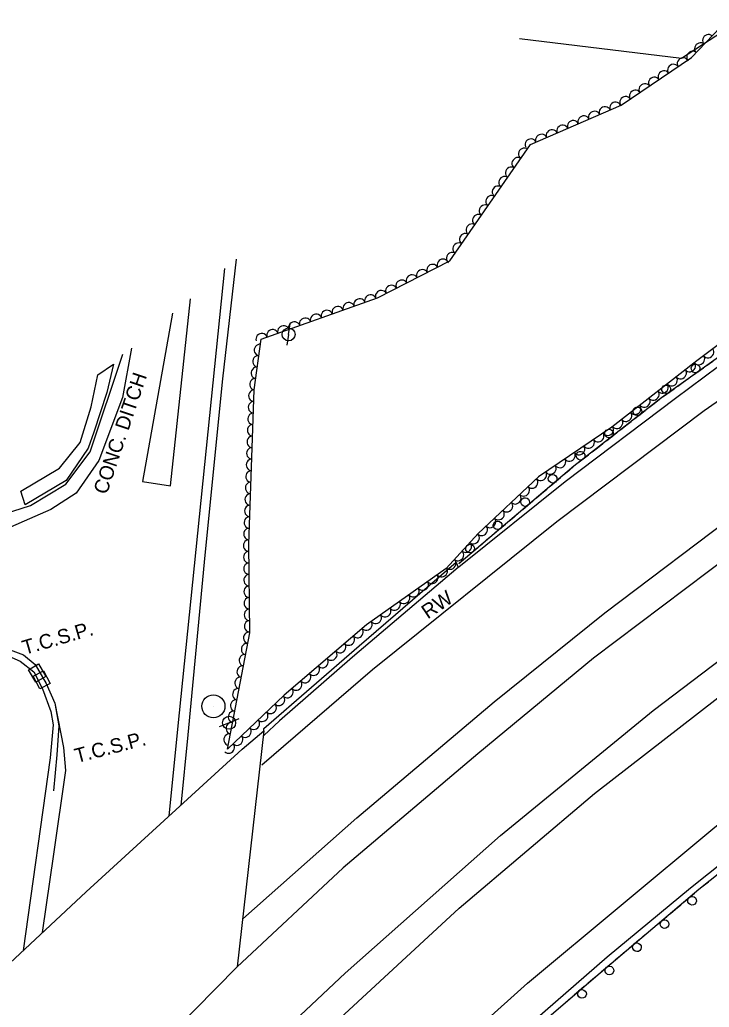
# Model space of a CAD drawing. Extents: x 1722896 to 1754269, y 648279 to 666297.
# Drawn here: x 1742426.5 to 1742665.5, y 651429.8 to 651772.4 of the extents above; entities that cross this region are included whole.
import ezdxf

# ---------------------------------------------------------------- set-up
doc = ezdxf.new("R2010")
doc.units = 0
for name, color, linetype in [('DESIGN - CENTERLINE - Proposed', 7, 'Continuous'), ('DESIGN - PUBLIC HEARING - Shapes', 7, 'Continuous'), ('DESIGN - SCRATCH - User 1', 7, 'Continuous'), ('SURVEY - CENTERLINE - Preliminary Text', 7, 'Continuous'), ('SURVEY - CONTOURS - Intermediate with optional Text', 7, 'Continuous'), ('SURVEY - DRAINAGE - Natural Features', 7, 'Continuous'), ('SURVEY - DTM - Breaklines', 7, 'Continuous'), ('SURVEY - VEGETATION - Features with Text', 7, 'Continuous')]:
    doc.layers.add(name, color=color, linetype=linetype)

msp = doc.modelspace()

# ---------------------------------------------------------------- linework, layer by layer
at = {"layer": 'DESIGN - CENTERLINE - Proposed'}
for points in [[(1742458.99, 651652.93), (1742456.66, 651643.01), (1742452.22, 651629.3), (1742450.23, 651623.72), (1742442.66, 651612.55), (1742428.44, 651604.13), (1742426.86, 651608.8), (1742440.31, 651616.79), (1742447.46, 651625.69), (1742451.32, 651638.06), (1742453.61, 651649.14), (1742458.99, 651652.93)], [(1742511.17, 651525.69), (1742501.84, 651443.83), (1742450.86, 651391.9), (1742379.77, 651320.5), (1742391.13, 651415.36), (1742449.49, 651469.89), (1742503.63, 651519.31), (1742511.17, 651525.69)]]:
    msp.add_lwpolyline(points, dxfattribs=at)
at = {"layer": 'DESIGN - PUBLIC HEARING - Shapes'}
msp.add_line((1742493.64, 651534.22), (1742493.64, 651534.22), dxfattribs=at)
msp.add_circle((1742493.64, 651534.22), 4, dxfattribs=at)
at = {"layer": 'DESIGN - SCRATCH - User 1'}
for points in [[(1742717.06, 651689.37), (1742688.87, 651669.61), (1742649.01, 651641.18), (1742618.65, 651617.46), (1742578.68, 651583.59)], [(1742666.73, 651653.82), (1742664.81, 651652.45)], [(1742663.51, 651651.52), (1742659.77, 651648.85)], [(1742656.55, 651646.56), (1742654.64, 651645.19)], [(1742658.47, 651647.92), (1742656.55, 651646.56)], [(1742653.34, 651644.26), (1742649.59, 651641.59)], [(1742648.31, 651640.63), (1742646.46, 651639.19)], [(1742643.35, 651636.75), (1742639.72, 651633.92)], [(1742646.46, 651639.19), (1742644.61, 651637.74)], [(1742638.46, 651632.94), (1742636.61, 651631.49)], [(1742636.61, 651631.49), (1742634.76, 651630.04)], [(1742633.5, 651629.06), (1742629.87, 651626.22)], [(1742626.76, 651623.79), (1742624.91, 651622.35)], [(1742628.61, 651625.24), (1742626.76, 651623.79)], [(1742623.65, 651621.36), (1742620.02, 651618.53)], [(1742616.97, 651616.03), (1742615.17, 651614.51)], [(1742618.76, 651617.54), (1742618.65, 651617.46), (1742616.97, 651616.03)], [(1742613.95, 651613.47), (1742610.44, 651610.5)], [(1742609.22, 651609.47), (1742607.43, 651607.95)], [(1742604.42, 651605.4), (1742600.91, 651602.42)], [(1742607.43, 651607.95), (1742605.64, 651606.43)], [(1742597.89, 651599.87), (1742596.1, 651598.35)], [(1742599.69, 651601.39), (1742597.89, 651599.87)], [(1742594.88, 651597.32), (1742591.37, 651594.34)], [(1742588.35, 651591.79), (1742586.56, 651590.27)], [(1742590.15, 651593.31), (1742588.35, 651591.79)], [(1742585.34, 651589.23), (1742581.83, 651586.26)], [(1742580.61, 651585.23), (1742578.82, 651583.71)], [(1742511.13, 651525.66), (1742511.11, 651526.56), (1742544.2, 651555.24), (1742577.77, 651584.2), (1742578.52, 651582.35), (1742541.9, 651551.22), (1742516.52, 651529.23), (1742511.17, 651524.11)], [(1742578.82, 651583.71), (1742578.68, 651583.59)], [(1742504.25, 651331.24), (1742527.77, 651353.94), (1742554.64, 651378.11), (1742586.41, 651406.24), (1742626.18, 651440.52), (1742661.96, 651470.74), (1742703.38, 651503.79), (1742755.55, 651543.14)], [(1742511.17, 651524.11), (1742511.14, 651525.42)], [(1742661.61, 651470.44), (1742661.96, 651470.74), (1742663.44, 651471.92)], [(1742663.44, 651471.92), (1742665.28, 651473.39)], [(1742656.88, 651466.44), (1742660.39, 651469.41)], [(1742653.86, 651463.9), (1742655.66, 651465.41)], [(1742647.33, 651458.38), (1742650.84, 651461.35)], [(1742652.06, 651462.38), (1742653.86, 651463.9)], [(1742642.51, 651454.32), (1742644.31, 651455.83)], [(1742644.31, 651455.83), (1742646.1, 651457.35)], [(1742637.78, 651450.32), (1742641.29, 651453.28)], [(1742632.96, 651446.25), (1742634.76, 651447.77)], [(1742634.76, 651447.77), (1742636.55, 651449.28)], [(1742628.23, 651442.25), (1742631.74, 651445.22)], [(1742625.22, 651439.69), (1742626.18, 651440.52), (1742627, 651441.22)], [(1742623.44, 651438.16), (1742625.22, 651439.69)], [(1742618.74, 651434.11), (1742622.22, 651437.11)], [(1742613.97, 651430), (1742615.75, 651431.53)], [(1742615.75, 651431.53), (1742617.53, 651433.07)]]:
    msp.add_lwpolyline(points, dxfattribs=at)
for centre, start, end in [((1742660.79, 651651.42), 58.7613, 58.7515), ((1742650.61, 651644.16), 58.7613, 58.7515), ((1742640.63, 651636.53), 61.2658, 61.2559), ((1742630.78, 651628.84), 61.2658, 61.2559), ((1742620.93, 651621.14), 61.2658, 61.2559), ((1742611.25, 651613.15), 63.5315, 63.5217), ((1742601.71, 651605.07), 63.5315, 63.5217), ((1742592.17, 651596.99), 63.5315, 63.5217), ((1742582.63, 651588.91), 63.5315, 63.5217), ((1742659.59, 651466.77), 243.4373, 243.4274), ((1742650.04, 651458.7), 243.4373, 243.4274), ((1742640.48, 651450.64), 243.4373, 243.4274), ((1742630.93, 651442.57), 243.4373, 243.4274), ((1742621.44, 651434.46), 244.022, 244.0121)]:
    msp.add_arc(centre, 1.5, start, end, dxfattribs=at)
at = {"layer": 'SURVEY - CENTERLINE - Preliminary Text'}
for points in [[(1742599.8, 651765.9), (1742655.87, 651759), (1742672.77, 651770.04)], [(1742501.58, 651689.26), (1742496.75, 651647.84), (1742490.62, 651586.7), (1742484.74, 651524.32), (1742482.3, 651499.84)], [(1742478.31, 651496.19), (1742481.84, 651531.91), (1742497.6, 651686.11)], [(1742578.72, 651582.56), (1742615.57, 651612.19), (1742653.79, 651641.08), (1742678.65, 651659.57), (1742717.45, 651686.49)], [(1742479.48, 651670.56), (1742469.08, 651612.18), (1742478.73, 651610.65), (1742485.74, 651675.5)], [(1742510.38, 651513.93), (1742548.81, 651547.01), (1742612.67, 651598.37), (1742663.76, 651636.81), (1742720.16, 651676.04)], [(1742465.25, 651658.45), (1742462.12, 651641.32), (1742453.92, 651619.45), (1742446.04, 651608.11), (1742437.25, 651602.53), (1742415.78, 651593.15), (1742398.42, 651588.71), (1742380.2, 651583.89)], [(1742391.32, 651593.47), (1742411.79, 651597.97), (1742430.29, 651603.83), (1742442.46, 651611.27), (1742450.92, 651622.45), (1742462.21, 651656.37)], [(1742503.86, 651460.45), (1742543.36, 651495.59), (1742590.94, 651535.74), (1742629.38, 651566.64), (1742677.08, 651602.7), (1742729.85, 651640.34)], [(1742732.89, 651629.95), (1742699.18, 651606.26), (1742665.24, 651580.92), (1742625.37, 651550.92), (1742585.28, 651517.77), (1742538.58, 651478.21), (1742501.78, 651443.71)], [(1742496.4, 651401.3), (1742539.37, 651441.61), (1742593.13, 651489.46), (1742646.12, 651532.82), (1742687.24, 651563.99), (1742739.16, 651601.84)], [(1742494.46, 651384.05), (1742529.91, 651419.04), (1742578.87, 651464.15), (1742625.72, 651503.96), (1742697.87, 651559.88), (1742742.71, 651592.46)], [(1742333.12, 651538.47), (1742380.36, 651550.33), (1742397.64, 651554.08), (1742410.17, 651554.3), (1742419.55, 651552.99), (1742426.71, 651549.93), (1742431.36, 651546.15), (1742434.4, 651540.32), (1742437.3, 651532.44), (1742438.15, 651527.78), (1742437.08, 651516.29), (1742427.69, 651449.52)], [(1742336.32, 651541.66), (1742363.46, 651548.27), (1742389.44, 651554.35), (1742403.95, 651556.52), (1742417.87, 651555.74), (1742427.81, 651552.02), (1742431.9, 651548.74), (1742435.68, 651542.18), (1742438.69, 651535.34), (1742440.02, 651527.41), (1742439.42, 651517.36), (1742438.18, 651504.92)], [(1742488.69, 651329.33), (1742526.18, 651366.87), (1742569.22, 651408.29), (1742602.5, 651438.23), (1742667.44, 651492.3), (1742707.55, 651523.56), (1742751.63, 651555.54)], [(1742754.64, 651544.14), (1742721.93, 651520.29), (1742689.68, 651495.55), (1742659.03, 651471.19), (1742630.16, 651447.2), (1742597.93, 651419.08), (1742566.52, 651391.12), (1742522.92, 651350.9), (1742501.96, 651331.23)], [(1742438.69, 651535.34), (1742441.72, 651519.97), (1742442.41, 651511.95), (1742438.24, 651482.92), (1742434.32, 651455.71)]]:
    msp.add_lwpolyline(points, dxfattribs=at)
at = {"layer": 'SURVEY - DRAINAGE - Natural Features'}
for p, q in [((1742432.52, 651545.73), (1742432.52, 651545.73)), ((1742434.11, 651543.39), (1742434.11, 651543.39))]:
    msp.add_line(p, q, dxfattribs=at)
for points in [[(1742429.53, 651546.87), (1742432.98, 651548.9), (1742435.51, 651544.58), (1742432.06, 651542.56), (1742429.53, 651546.87)], [(1742431.18, 651544.68), (1742434.72, 651546.53), (1742437.04, 651542.11), (1742433.5, 651540.25), (1742431.18, 651544.68)]]:
    msp.add_lwpolyline(points, dxfattribs=at)
at = {"layer": 'SURVEY - DTM - Breaklines'}
for p, q in [((1742519.71, 651663.22), (1742520.29, 651666.93)), ((1742519.71, 651663.22), (1742519.12, 651659.52)), ((1742499.1, 651528.49), (1742502.56, 651529.94)), ((1742499.1, 651528.49), (1742495.65, 651527.04))]:
    msp.add_line(p, q, dxfattribs=at)
for centre in [(1742519.71, 651663.22), (1742499.1, 651528.49)]:
    msp.add_circle(centre, 2.25, dxfattribs=at)
at = {"layer": 'SURVEY - VEGETATION - Features with Text'}
msp.add_lwpolyline([(1742718.32, 651696.18), (1742688.99, 651674.83), (1742661.24, 651654.04), (1742631.77, 651631.04), (1742606.34, 651613.83), (1742585.43, 651594.15), (1742574.29, 651582.07), (1742546.72, 651562.5), (1742518.13, 651538.03), (1742498.54, 651519.39), (1742506.29, 651559.7), (1742505.92, 651590.43), (1742507.82, 651643.95), (1742510.2, 651661.6), (1742550.54, 651675.93), (1742575.63, 651688.7), (1742603.54, 651729.08), (1742635, 651742.78), (1742659.39, 651759.26), (1742671.85, 651772.36)], dxfattribs=at)
for centre, major_axis in [((1742665.16, 651765.33), (1.38, 1.45)), ((1742662.4, 651762.43), (1.38, 1.45)), ((1742656.38, 651757.23), (1.66, 1.12)), ((1742659.65, 651759.53), (1.38, 1.45)), ((1742653.07, 651754.99), (1.66, 1.12)), ((1742646.44, 651750.51), (1.66, 1.12)), ((1742649.76, 651752.75), (1.66, 1.12)), ((1742643.13, 651748.27), (1.66, 1.12)), ((1742636.5, 651743.79), (1.66, 1.12)), ((1742639.82, 651746.03), (1.66, 1.12)), ((1742629.33, 651740.31), (1.83, 0.8)), ((1742632.99, 651741.9), (1.83, 0.8)), ((1742621.99, 651737.11), (1.83, 0.8)), ((1742625.66, 651738.71), (1.83, 0.8)), ((1742614.66, 651733.92), (1.83, 0.8)), ((1742618.32, 651735.52), (1.83, 0.8)), ((1742607.32, 651730.73), (1.83, 0.8)), ((1742610.99, 651732.32), (1.83, 0.8)), ((1742603.65, 651729.13), (1.83, 0.8)), ((1742601.34, 651725.89), (1.14, 1.65)), ((1742599.06, 651722.6), (1.14, 1.65)), ((1742594.51, 651716.02), (1.14, 1.65)), ((1742596.79, 651719.31), (1.14, 1.65)), ((1742592.24, 651712.73), (1.14, 1.65)), ((1742589.97, 651709.44), (1.14, 1.65)), ((1742587.69, 651706.15), (1.14, 1.65)), ((1742585.42, 651702.86), (1.14, 1.65)), ((1742583.14, 651699.57), (1.14, 1.65)), ((1742580.87, 651696.28), (1.14, 1.65)), ((1742578.59, 651692.99), (1.14, 1.65)), ((1742576.32, 651689.7), (1.14, 1.65)), ((1742569.58, 651685.62), (1.78, 0.91)), ((1742573.14, 651687.44), (1.78, 0.91)), ((1742562.45, 651681.99), (1.78, 0.91)), ((1742566.02, 651683.81), (1.78, 0.91)), ((1742558.89, 651680.18), (1.78, 0.91)), ((1742548.06, 651675.05), (1.88, 0.67)), ((1742551.76, 651676.55), (1.78, 0.91)), ((1742555.32, 651678.36), (1.78, 0.91)), ((1742540.52, 651672.37), (1.88, 0.67)), ((1742544.29, 651673.71), (1.88, 0.67)), ((1742529.21, 651668.35), (1.88, 0.67)), ((1742532.98, 651669.69), (1.88, 0.67)), ((1742536.75, 651671.03), (1.88, 0.67)), ((1742521.67, 651665.67), (1.88, 0.67)), ((1742525.44, 651667.01), (1.88, 0.67)), ((1742510.36, 651661.66), (1.88, 0.67)), ((1742514.13, 651663), (1.88, 0.67)), ((1742517.9, 651664.34), (1.88, 0.67)), ((1742509.69, 651657.81), (0.27, 1.98)), ((1742665.2, 651657.01), (-1.6, -1.2)), ((1742509.15, 651653.85), (0.27, 1.98)), ((1742658.84, 651652.17), (-1.58, -1.23)), ((1742662, 651654.61), (-1.6, -1.2)), ((1742508.62, 651649.88), (0.27, 1.98)), ((1742655.68, 651649.71), (-1.58, -1.23)), ((1742508.09, 651645.92), (0.27, 1.98)), ((1742652.53, 651647.25), (-1.58, -1.23)), ((1742507.75, 651641.94), (0.07, 2)), ((1742646.22, 651642.32), (-1.58, -1.23)), ((1742649.38, 651644.79), (-1.58, -1.23)), ((1742507.61, 651637.94), (0.07, 2)), ((1742643.07, 651639.86), (-1.58, -1.23)), ((1742636.76, 651634.94), (-1.58, -1.23)), ((1742639.92, 651637.4), (-1.58, -1.23)), ((1742507.47, 651633.94), (0.07, 2)), ((1742633.61, 651632.48), (-1.58, -1.23)), ((1742507.32, 651629.94), (0.07, 2)), ((1742630.39, 651630.11), (-1.66, -1.12)), ((1742507.18, 651625.95), (0.07, 2)), ((1742623.77, 651625.63), (-1.66, -1.12)), ((1742627.08, 651627.87), (-1.66, -1.12)), ((1742507.04, 651621.95), (0.07, 2)), ((1742620.45, 651623.38), (-1.66, -1.12)), ((1742506.9, 651617.95), (0.07, 2)), ((1742613.83, 651618.9), (-1.66, -1.12)), ((1742617.14, 651621.14), (-1.66, -1.12)), ((1742506.76, 651613.95), (0.07, 2)), ((1742607.2, 651614.42), (-1.66, -1.12)), ((1742610.51, 651616.66), (-1.66, -1.12)), ((1742604.19, 651611.8), (-1.46, -1.37)), ((1742506.61, 651609.96), (0.07, 2)), ((1742601.27, 651609.06), (-1.46, -1.37)), ((1742506.47, 651605.96), (0.07, 2)), ((1742598.36, 651606.32), (-1.46, -1.37)), ((1742506.33, 651601.96), (0.07, 2)), ((1742592.54, 651600.84), (-1.46, -1.37)), ((1742595.45, 651603.58), (-1.46, -1.37)), ((1742506.19, 651597.96), (0.07, 2)), ((1742589.62, 651598.1), (-1.46, -1.37)), ((1742506.04, 651593.97), (0.07, 2)), ((1742586.71, 651595.35), (-1.46, -1.37)), ((1742505.92, 651589.97), (-0.02, 2)), ((1742583.91, 651592.5), (-1.36, -1.47)), ((1742578.49, 651586.62), (-1.36, -1.47)), ((1742581.2, 651589.56), (-1.36, -1.47)), ((1742505.97, 651585.97), (-0.02, 2)), ((1742575.78, 651583.68), (-1.36, -1.47)), ((1742506.02, 651581.97), (-0.02, 2)), ((1742572.82, 651581.02), (-1.63, -1.16)), ((1742506.07, 651577.97), (-0.02, 2)), ((1742569.55, 651578.71), (-1.63, -1.16)), ((1742506.12, 651573.97), (-0.02, 2)), ((1742563.03, 651574.08), (-1.63, -1.16)), ((1742566.29, 651576.39), (-1.63, -1.16)), ((1742506.16, 651569.97), (-0.02, 2)), ((1742559.77, 651571.76), (-1.63, -1.16)), ((1742506.21, 651565.97), (-0.02, 2)), ((1742553.24, 651567.13), (-1.63, -1.16)), ((1742556.51, 651569.45), (-1.63, -1.16)), ((1742549.98, 651564.82), (-1.63, -1.16)), ((1742506.26, 651561.97), (-0.02, 2)), ((1742543.68, 651559.9), (-1.52, -1.3)), ((1742546.72, 651562.5), (-1.63, -1.16)), ((1742505.96, 651558), (0.38, 1.96)), ((1742540.64, 651557.3), (-1.52, -1.3)), ((1742505.21, 651554.07), (0.38, 1.96)), ((1742537.6, 651554.7), (-1.52, -1.3)), ((1742504.45, 651550.15), (0.38, 1.96)), ((1742531.52, 651549.5), (-1.52, -1.3)), ((1742534.56, 651552.1), (-1.52, -1.3)), ((1742503.7, 651546.22), (0.38, 1.96)), ((1742528.49, 651546.89), (-1.52, -1.3)), ((1742502.94, 651542.29), (0.38, 1.96)), ((1742525.45, 651544.29), (-1.52, -1.3)), ((1742502.19, 651538.36), (0.38, 1.96)), ((1742519.37, 651539.09), (-1.52, -1.3)), ((1742522.41, 651541.69), (-1.52, -1.3)), ((1742516.41, 651536.4), (-1.45, -1.38)), ((1742501.43, 651534.43), (0.38, 1.96)), ((1742513.52, 651533.64), (-1.45, -1.38)), ((1742500.68, 651530.51), (0.38, 1.96)), ((1742510.62, 651530.88), (-1.45, -1.38)), ((1742499.92, 651526.58), (0.38, 1.96)), ((1742504.82, 651525.37), (-1.45, -1.38)), ((1742507.72, 651528.13), (-1.45, -1.38)), ((1742499.16, 651522.65), (0.38, 1.96)), ((1742501.93, 651522.61), (-1.45, -1.38)), ((1742499.03, 651519.85), (-1.45, -1.38))]:
    msp.add_ellipse(centre, major_axis=major_axis, ratio=0.940188, start_param=0, end_param=3.141593, dxfattribs=at)

# ---------------------------------------------------------------- texts
at = {"layer": 'DESIGN - PUBLIC HEARING - Shapes'}
for rotation, p in [(16.1144, (1742428.2, 651552.03)), (14.581, (1742446.26, 651514.5))]:
    msp.add_text('T.C.S.P.', height=5, rotation=rotation, dxfattribs=at).set_placement(p)
at = {"layer": 'DESIGN - SCRATCH - User 1'}
msp.add_text('RW', height=5, rotation=34.205, dxfattribs=at).set_placement((1742567.94, 651564.33))
at = {"layer": 'SURVEY - CONTOURS - Intermediate with optional Text'}
msp.add_text('CONC. DITCH', height=5, rotation=71.3283, dxfattribs=at).set_placement((1742456.65, 651607.4))

doc.saveas('drawing.dxf')
